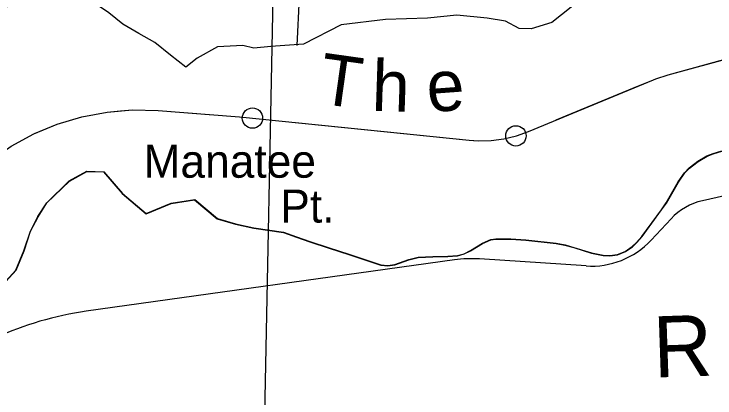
# Model space of a CAD drawing. Extents: x 1219626 to 1426462, y 456797 to 752399.
# Drawn here: x 1256709 to 1263586, y 514056 to 517826 of the extents above; entities that cross this region are included whole.
import ezdxf

# ---------------------------------------------------------------- set-up
doc = ezdxf.new("R2010")
doc.units = 0
for name, color, linetype in [('Coastal Waterway', 7, 'Continuous'), ('Geographic Features Text', 7, 'Continuous'), ('Islands Coastal', 7, 'Continuous'), ('Islands Coastal Text (Keys etc)', 7, 'Continuous'), ('Lakes and Ponds', 7, 'Continuous'), ('Military Bases', 7, 'Continuous'), ('Narrow River Creek and Branch and Slough', 7, 'Continuous'), ('Narrow River Creek and Branch and Slough Text', 7, 'Continuous'), ('Quad Borders', 7, 'Continuous'), ('Section Lines', 7, 'Continuous'), ('Uninventoried Roads and Features', 7, 'Continuous')]:
    doc.layers.add(name, color=color, linetype=linetype)

msp = doc.modelspace()

# ---------------------------------------------------------------- linework, layer by layer
at = {"layer": 'Coastal Waterway'}
for centre in [(1259048.4, 516804.1), (1261632.8, 516629.7)]:
    msp.add_circle(centre, 99.8, dxfattribs=at)
at = {"layer": 'Islands Coastal'}
for points in [[(1259353, 515685.3), (1259481.7, 515637.9), (1259611.1, 515593.3), (1259802.3, 515530), (1259993.6, 515466.7), (1260151.1, 515414.7), (1260308.8, 515363.7), (1260375.7, 515355.6), (1260443.5, 515367.5), (1260580.9, 515415.9), (1260672.6, 515438.5), (1260817.6, 515445.3), (1260963.8, 515447), (1261060.1, 515454.9), (1261124.4, 515472.6), (1261185.7, 515503.3), (1261305.2, 515576.4), (1261387.3, 515611.6), (1261436.7, 515619.4), (1261583.5, 515618.7), (1261731.5, 515608.5), (1262027.5, 515575.8), (1262114.7, 515559.8), (1262201.8, 515534.9), (1262375.2, 515479.9), (1262489.7, 515456.8), (1262554.6, 515454.3), (1262628.1, 515464.8), (1262706.1, 515495.8), (1262775, 515543.8), (1262817, 515583.2), (1262869, 515642.6), (1263060.3, 515904.9), (1263106.9, 515970.8), (1263146.8, 516039.2), (1263224, 516178), (1263287.9, 516267.1), (1263333.9, 516315.2), (1263417.6, 516381.7), (1263506.4, 516431.9), (1263567.9, 516457.1), (1263651.9, 516481.5)], [(1256591.4, 515163), (1256725.7, 515311.3), (1256804.7, 515500.2), (1256868.9, 515695.2), (1256943.9, 515836.6), (1257030, 515973.6), (1257250.8, 516186.5), (1257422.9, 516283.6), (1257588.9, 516277.9), (1257771.8, 516065.1), (1258006.5, 515868.2), (1258249.2, 515969.7), (1258481.9, 516005.5), (1258704.6, 515818.5), (1258881.7, 515765.3), (1259062.6, 515725), (1259353, 515685.3)]]:
    msp.add_lwpolyline(points, dxfattribs=at)
at = {"layer": 'Lakes and Ponds'}
for points in [[(1263749.8, 518885.6), (1263544.8, 518846.1), (1263452.1, 518871.3), (1263160.4, 518792.4), (1263057.9, 518622.7), (1262888.3, 518461), (1262647.8, 518105.9), (1262363.9, 518046.8), (1261984.6, 517743), (1261783.5, 517679.9), (1261665.2, 517683.8), (1261529.2, 517754.8), (1261351.8, 517784.4), (1261054.1, 517814), (1260766.3, 517786.4), (1260352.3, 517772.6), (1259918.6, 517719.3), (1259547.9, 517530), (1259229, 517505.9), (1259060.8, 517491.3)], [(1259060.8, 517491.3), (1258954.7, 517518), (1258704.1, 517502.1), (1258507, 517393.9), (1258393.8, 517305.2), (1258243.5, 517422.4), (1258091.5, 517545.9), (1257934.4, 517636), (1257777.3, 517726.8), (1257638, 517836.8), (1257488.9, 517937.7), (1257182.6, 517985.4), (1256894.2, 517989.4), (1256732.6, 517931.4), (1256574, 517870)]]:
    msp.add_lwpolyline(points, dxfattribs=at)
at = {"layer": 'Military Bases'}
for points in [[(1259352.3, 515682.3), (1259480.7, 515635), (1259610.1, 515590.4), (1259801.4, 515527.1), (1259992.6, 515463.9), (1260150.2, 515411.8), (1260308.1, 515360.7), (1260375.8, 515352.6), (1260444.3, 515364.5), (1260581.7, 515413.1), (1260673, 515435.5), (1260817.7, 515442.3), (1260964, 515444), (1261060.6, 515451.9), (1261125.5, 515469.8), (1261187.1, 515500.7), (1261306.6, 515573.8), (1261388.2, 515608.7), (1261437, 515616.4), (1261583.4, 515615.7), (1261731.2, 515605.5), (1262027.1, 515572.8), (1262114, 515556.9), (1262200.9, 515532), (1262374.4, 515477), (1262489.4, 515453.8), (1262554.8, 515451.3), (1262628.9, 515461.9), (1262707.5, 515493.2), (1262776.9, 515541.5), (1262819.1, 515581.1), (1262871.4, 515640.7), (1263062.7, 515903.1), (1263109.5, 515969.2), (1263149.4, 516037.8), (1263226.5, 516176.4), (1263290.2, 516265.2), (1263335.9, 516313), (1263419.3, 516379.2), (1263507.8, 516429.2), (1263568.9, 516454.3), (1263652.5, 516478.6)], [(1256593.5, 515160.8), (1256728.3, 515309.7), (1256807.6, 515499.2), (1256871.7, 515694), (1256946.5, 515835.1), (1257032.3, 515971.7), (1257252.6, 516184), (1257423.6, 516280.6), (1257587.4, 516275), (1257769.7, 516063), (1258006, 515864.8), (1258250, 515966.8), (1258481, 516002.3), (1258703.2, 515815.8), (1258881, 515762.4), (1259062.1, 515722.1), (1259352.3, 515682.3)]]:
    msp.add_lwpolyline(points, dxfattribs=at)
at = {"layer": 'Narrow River Creek and Branch and Slough'}
for p, q in [((1263125.8, 517229.2), (1263852.3, 517427.1)), ((1261755.8, 516672.7), (1262982.1, 517180.2)), ((1258122.8, 516878), (1258920, 516817.1)), ((1258920, 516817.1), (1261175.5, 516587.7))]:
    msp.add_line(p, q, dxfattribs=at)
for points in [[(1262836.6, 517120), (1262982.1, 517180.2), (1263006.4, 517190), (1263125.8, 517229.2), (1263671.6, 517377.8)], [(1262982.1, 517180.2), (1263006.4, 517190), (1263125.8, 517229.2)], [(1262028.1, 516785.4), (1262836.6, 517120)], [(1256313, 516249.2), (1256474.6, 516385.5), (1256681.3, 516528.3), (1256901.8, 516648.7), (1257133.6, 516745.4), (1257374.3, 516817.3), (1257621.2, 516863.7), (1257871.6, 516884), (1258122.8, 516878)], [(1257751.9, 516874.2), (1257871.6, 516884), (1258122.8, 516878), (1258624.9, 516839.6)], [(1256910.7, 516652.4), (1257133.6, 516745.4), (1257374.3, 516817.3), (1257621.2, 516863.7), (1257751.9, 516874.2)], [(1259471.2, 516761), (1260341.8, 516672.5)], [(1260341.8, 516672.5), (1261175.5, 516587.7), (1261212.4, 516585.3)], [(1261175.5, 516587.7), (1261265.2, 516581.9), (1261390.7, 516585.2), (1261515.3, 516601.5), (1261637.4, 516630.8), (1261755.8, 516672.7)]]:
    msp.add_lwpolyline(points, dxfattribs=at)
at = {"layer": 'Quad Borders'}
msp.add_line((1259036.6, 507124.6), (1259933.6, 552576.8), dxfattribs=at)
at = {"layer": 'Section Lines'}
msp.add_line((1259550.1, 519003.6), (1259484.8, 517518), dxfattribs=at)
at = {"layer": 'Uninventoried Roads and Features'}
for p, q in [((1264788.5, 516290.8), (1263462.1, 515992)), ((1263154.8, 515815.5), (1262959, 515605.2)), ((1261028.9, 515412.1), (1257417.9, 514906.8)), ((1262320.7, 515352), (1261274.3, 515421.1))]:
    msp.add_line(p, q, dxfattribs=at)
for centre, radius, start, end in [((1263594, 515406.7), 600, 102.69407, 137.05409), ((1262373.4, 516150.3), 800, 266.22195, 317.05409), ((1261195.2, 514223.7), 1200, 86.22196, 97.96654), ((1257861.4, 511737.7), 3200, 97.96654, 114.65814)]:
    msp.add_arc(centre, radius, start, end, dxfattribs=at)

# ---------------------------------------------------------------- texts
at = {"layer": 'Geographic Features Text'}
for s, rotation, p in [('Manatee', 0.00031, (1257979.7, 516218.7)), ('Pt.', 0.00033, (1259321.4, 515777.7))]:
    msp.add_text(s, height=325, rotation=rotation, dxfattribs=at).set_placement(p)
at = {"layer": 'Islands Coastal Text (Keys etc)'}
msp.add_text('R', height=600, rotation=1.91328, dxfattribs=at).set_placement((1262988.8, 514256.3))
at = {"layer": 'Narrow River Creek and Branch and Slough Text'}
for s, rotation, p in [('T', 351.99789, (1259682.1, 516950.7)), ('h', 358.15687, (1260212.8, 516876.7)), ('e', 4.22801, (1260772, 516860.7))]:
    msp.add_text(s, height=500, rotation=rotation, dxfattribs=at).set_placement(p)

doc.saveas('drawing.dxf')
